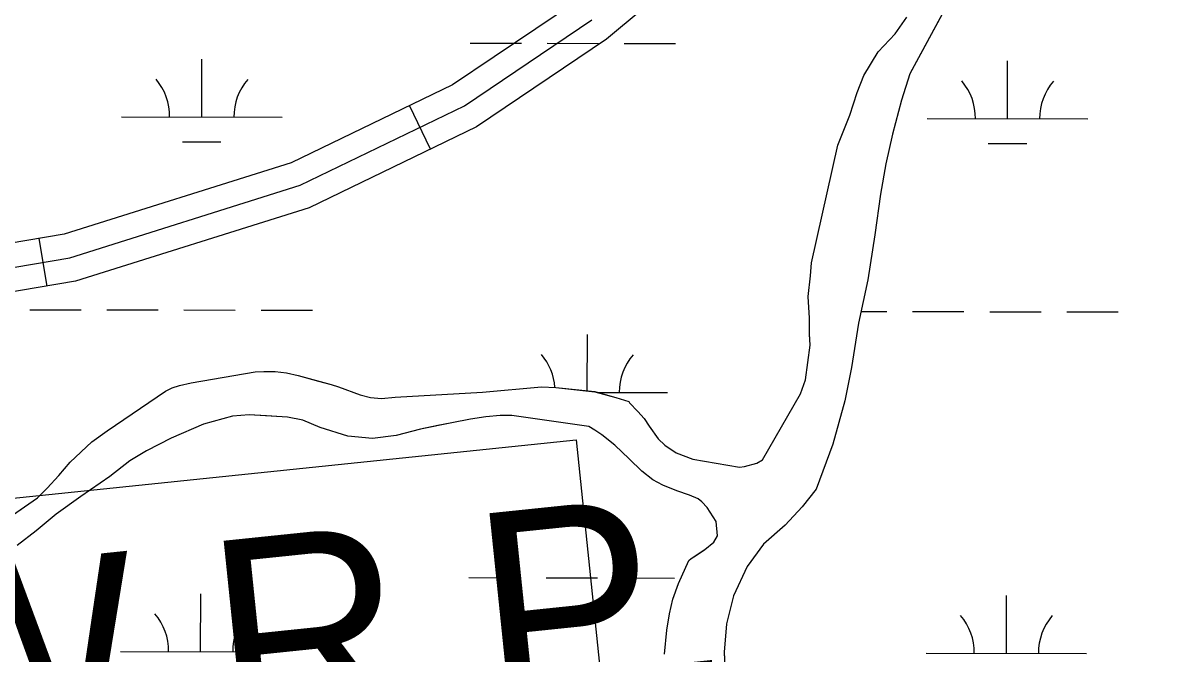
# Model space of a CAD drawing. Extents: x 3219052 to 3256913, y 800770 to 826146.
# Drawn here: x 3226376 to 3227095, y 819205 to 819598 of the extents above; entities that cross this region are included whole.
import ezdxf

# ---------------------------------------------------------------- set-up
doc = ezdxf.new("R2010")
doc.units = 0
for name, color, linetype in [('V-ROAD-CNTR', 7, 'Continuous'), ('V-SITE-VEGE', 7, 'Continuous'), ('V-TOPO-SHOR', 7, 'Continuous'), ('V-TOPO-WATR-IDEN', 7, 'Continuous'), ('V-WETL-SWMP', 7, 'Continuous')]:
    doc.layers.add(name, color=color, linetype=linetype)

msp = doc.modelspace()

# ---------------------------------------------------------------- linework, layer by layer
at = {"layer": 'V-ROAD-CNTR'}
for p, q in [((3226629.54, 819519.45), (3226616.49, 819546.46)), ((3226390.93, 819434.21), (3226385.92, 819463.79))]:
    msp.add_line(p, q, dxfattribs=at)
for points in [[(3229763.43, 820983.73), (3229715.33, 820934.39), (3229543.7, 820682.46), (3229329.15, 820384.45), (3229272.92, 820305.8), (3229224.84, 820258.38), (3229179.42, 820231.96), (3229111.24, 820211.45), (3228894.53, 820175.63), (3228536.86, 820134.72), (3228229.95, 820109.38), (3227667.33, 820062.08), (3227487.03, 820042.32), (3227339.3, 820033.37), (3227236.22, 820008.23), (3227123.03, 819956.14), (3226993.12, 819862.35), (3226804.35, 819681.2), (3226721.22, 819611.8), (3226643.26, 819559.38), (3226542.89, 819510.93), (3226401.36, 819466.41), (3226182.15, 819429.27), (3226128.24, 819412.14)], [(3226824.37, 819658.84), (3226739.25, 819587.77), (3226658.22, 819533.3), (3226553.97, 819482.97), (3226408.4, 819437.17), (3226189.23, 819400.04)], [(3226185.69, 819414.66), (3226404.88, 819451.79), (3226548.43, 819496.95), (3226650.74, 819546.34), (3226730.23, 819599.79)]]:
    msp.add_lwpolyline(points, dxfattribs=at)
at = {"layer": 'V-SITE-VEGE'}
for p, q in [((3226957.57, 819620.42), (3226928.17, 819566.24)), ((3226919.04, 819591.21), (3226926.38, 819601.57)), ((3226908.54, 819580.02), (3226919.04, 819591.21)), ((3226899.55, 819565.22), (3226908.54, 819580.02)), ((3226895.33, 819554.58), (3226899.55, 819565.22)), ((3226928.17, 819566.24), (3226922.94, 819549.81)), ((3226890.82, 819540.59), (3226895.33, 819554.58)), ((3226922.94, 819549.81), (3226917.4, 819528.69)), ((3226883.31, 819521.96), (3226890.82, 819540.59)), ((3226917.4, 819528.69), (3226913.25, 819510.22)), ((3226866.95, 819448.55), (3226883.31, 819521.96)), ((3226913.25, 819510.22), (3226909.99, 819491.29)), ((3226909.99, 819491.29), (3226906.38, 819466.12)), ((3226906.38, 819466.12), (3226902.05, 819438.05)), ((3226866.35, 819440.51), (3226866.95, 819448.55)), ((3226864.99, 819427.58), (3226866.35, 819440.51)), ((3226902.05, 819438.05), (3226896.18, 819411.13)), ((3226865.63, 819414.17), (3226864.99, 819427.58)), ((3226865.67, 819404.34), (3226865.63, 819414.17)), ((3226866.2, 819397.4), (3226865.67, 819404.34)), ((3226896.18, 819411.13), (3226891.85, 819383.5)), ((3226863.33, 819375.78), (3226866.2, 819397.4)), ((3226891.85, 819383.5), (3226887.66, 819362.81)), ((3226480.59, 819373.89), (3226520.48, 819380.73)), ((3226520.48, 819380.73), (3226525.85, 819381.07)), ((3226525.85, 819381.07), (3226532.77, 819380.94)), ((3226532.77, 819380.94), (3226539.91, 819380.13)), ((3226539.91, 819380.13), (3226547.25, 819378.43)), ((3226547.25, 819378.43), (3226567.7, 819372.91)), ((3226860.04, 819367.13), (3226863.33, 819375.78)), ((3226428.19, 819344.05), (3226464.63, 819368.83)), ((3226464.63, 819368.83), (3226468.69, 819370.77)), ((3226468.69, 819370.77), (3226473.18, 819372.24)), ((3226473.18, 819372.24), (3226480.59, 819373.89)), ((3226567.7, 819372.91), (3226572.36, 819371.48)), ((3226572.36, 819371.48), (3226585.9, 819366.53)), ((3226662.11, 819368.21), (3226698.82, 819371.53)), ((3226698.82, 819371.53), (3226707.75, 819371.14)), ((3226707.75, 819371.14), (3226732.05, 819368.44)), ((3226732.05, 819368.44), (3226745.16, 819364.84)), ((3226585.9, 819366.53), (3226592.35, 819364.84)), ((3226592.35, 819364.84), (3226599.04, 819364.27)), ((3226599.04, 819364.27), (3226607.54, 819365)), ((3226607.54, 819365), (3226662.11, 819368.21)), ((3226745.16, 819364.84), (3226753.16, 819362.23)), ((3226753.16, 819362.23), (3226753.59, 819361.56)), ((3226753.59, 819361.56), (3226758.85, 819356.09)), ((3226836.47, 819326.02), (3226860.04, 819367.13)), ((3226887.66, 819362.81), (3226880.22, 819335.69)), ((3226516.62, 819353.99), (3226506.33, 819353.29)), ((3226540.5, 819352.65), (3226516.62, 819353.99)), ((3226758.85, 819356.09), (3226762.79, 819351.77)), ((3226488.14, 819348.28), (3226468.09, 819339.5)), ((3226506.33, 819353.29), (3226488.14, 819348.28)), ((3226550.07, 819350.67), (3226540.5, 819352.65)), ((3226560.94, 819346.22), (3226550.07, 819350.67)), ((3226642.99, 819349.14), (3226623.47, 819345.04)), ((3226654.65, 819351.37), (3226642.99, 819349.14)), ((3226664.06, 819352.75), (3226654.65, 819351.37)), ((3226673.01, 819353.7), (3226664.06, 819352.75)), ((3226680.38, 819353.56), (3226673.01, 819353.7)), ((3226728.29, 819346.84), (3226680.38, 819353.56)), ((3226732.04, 819344.54), (3226728.29, 819346.84)), ((3226762.79, 819351.77), (3226765.83, 819347.02)), ((3226765.83, 819347.02), (3226771.48, 819339.1)), ((3226418.68, 819337.31), (3226428.19, 819344.05)), ((3226468.09, 819339.5), (3226452.75, 819331.52)), ((3226578.04, 819340.76), (3226560.94, 819346.22)), ((3226593.42, 819339.35), (3226578.04, 819340.76)), ((3226608.2, 819341.08), (3226593.42, 819339.35)), ((3226623.47, 819345.04), (3226608.2, 819341.08)), ((3226736.45, 819341.55), (3226732.04, 819344.54)), ((3226744.37, 819335.14), (3226736.45, 819341.55)), ((3226405.25, 819324.61), (3226418.68, 819337.31)), ((3226753.37, 819326.71), (3226744.37, 819335.14)), ((3226771.48, 819339.1), (3226775.65, 819335.22)), ((3226775.65, 819335.22), (3226782.71, 819330.39)), ((3226880.22, 819335.69), (3226869.86, 819307.74)), ((3226442.35, 819325.46), (3226429.88, 819315.65)), ((3226452.75, 819331.52), (3226442.35, 819325.46)), ((3226761.27, 819318.96), (3226753.37, 819326.71)), ((3226782.71, 819330.39), (3226793.14, 819326.4)), ((3226793.14, 819326.4), (3226822.09, 819321.38)), ((3226832.86, 819323.86), (3226836.47, 819326.02)), ((3226398.17, 819316.25), (3226405.25, 819324.61)), ((3226768.09, 819313.47), (3226761.27, 819318.96)), ((3226822.09, 819321.38), (3226825.22, 819321.77)), ((3226825.22, 819321.77), (3226832.86, 819323.86)), ((3226390.87, 819308.34), (3226398.17, 819316.25)), ((3226429.88, 819315.65), (3226411.77, 819303.26)), ((3226774.29, 819310.22), (3226768.09, 819313.47)), ((3226384.72, 819302.43), (3226390.87, 819308.34)), ((3226783.16, 819306.7), (3226774.29, 819310.22)), ((3226790.93, 819304.1), (3226783.16, 819306.7)), ((3226796.47, 819301.76), (3226790.93, 819304.1)), ((3226869.86, 819307.74), (3226861.16, 819296.73)), ((3226369.32, 819291.55), (3226384.72, 819302.43)), ((3226411.77, 819303.26), (3226396.37, 819292.15)), ((3226798.67, 819299.93), (3226796.47, 819301.76)), ((3226801.95, 819296.29), (3226798.67, 819299.93)), ((3226861.16, 819296.73), (3226850.67, 819285.32)), ((3226396.37, 819292.15), (3226383.89, 819281.89)), ((3226807.59, 819287.7), (3226801.95, 819296.29)), ((3226808.32, 819278.74), (3226807.59, 819287.7)), ((3226850.67, 819285.32), (3226837.04, 819273.51)), ((3226383.89, 819281.89), (3226372.09, 819272.73)), ((3226800.56, 819270.18), (3226806.23, 819274.77)), ((3226806.23, 819274.77), (3226808.32, 819278.74)), ((3226791.96, 819264.53), (3226800.56, 819270.18)), ((3226837.04, 819273.51), (3226826.95, 819259.62)), ((3226784.07, 819249.04), (3226790.6, 819263.44)), ((3226790.6, 819263.44), (3226791.96, 819264.53)), ((3226826.95, 819259.62), (3226818.33, 819241.47)), ((3226780.54, 819239.28), (3226784.07, 819249.04)), ((3226778.57, 819230.16), (3226780.54, 819239.28)), ((3226818.33, 819241.47), (3226813.98, 819223.9)), ((3226776.82, 819219.92), (3226778.57, 819230.16)), ((3226775.42, 819204.97), (3226776.82, 819219.92)), ((3226813.98, 819223.9), (3226812.53, 819206.28)), ((3226812.53, 819206.28), (3226813.64, 819182.58))]:
    msp.add_line(p, q, dxfattribs=at)
at = {"layer": 'V-TOPO-SHOR'}
for points in [[(3226957.57, 819620.42), (3226928.17, 819566.24), (3226922.94, 819549.81), (3226917.4, 819528.69), (3226913.25, 819510.22), (3226909.99, 819491.29), (3226906.38, 819466.12), (3226902.05, 819438.05), (3226896.18, 819411.13), (3226891.85, 819383.5), (3226887.66, 819362.81), (3226880.22, 819335.69), (3226869.86, 819307.74), (3226861.16, 819296.73), (3226850.67, 819285.32), (3226837.04, 819273.51), (3226826.95, 819259.62), (3226818.33, 819241.47), (3226813.98, 819223.9), (3226812.53, 819206.28), (3226813.64, 819182.58)], [(3226369.32, 819291.55), (3226376.79, 819296.77), (3226384.72, 819302.43), (3226390.87, 819308.34), (3226398.17, 819316.25), (3226405.25, 819324.61), (3226418.68, 819337.31), (3226428.19, 819344.05), (3226464.63, 819368.83), (3226468.69, 819370.77), (3226473.18, 819372.24), (3226480.59, 819373.89), (3226520.48, 819380.73), (3226525.85, 819381.07), (3226532.77, 819380.94), (3226539.91, 819380.13), (3226547.25, 819378.43), (3226559.92, 819375.06), (3226567.7, 819372.91), (3226572.36, 819371.48), (3226585.9, 819366.53), (3226592.35, 819364.84), (3226599.04, 819364.27), (3226607.54, 819365), (3226662.11, 819368.21), (3226698.82, 819371.53), (3226707.75, 819371.14), (3226722.02, 819369.53), (3226732.05, 819368.44), (3226745.16, 819364.84), (3226753.16, 819362.23), (3226753.59, 819361.56), (3226758.85, 819356.09), (3226762.79, 819351.77), (3226765.83, 819347.02), (3226771.48, 819339.1), (3226775.65, 819335.22), (3226782.71, 819330.39), (3226793.14, 819326.4), (3226822.09, 819321.38), (3226825.22, 819321.77), (3226832.86, 819323.86), (3226836.47, 819326.02), (3226860.04, 819367.13), (3226863.33, 819375.78), (3226866.2, 819397.4), (3226865.67, 819404.33), (3226865.63, 819414.17), (3226864.99, 819427.58), (3226866.35, 819440.51), (3226866.95, 819448.55), (3226883.31, 819521.96), (3226890.82, 819540.59), (3226895.33, 819554.58), (3226899.55, 819565.22), (3226908.54, 819580.02), (3226919.04, 819591.21), (3226926.38, 819601.57)], [(3226744.37, 819335.14), (3226736.45, 819341.55), (3226732.04, 819344.54), (3226728.29, 819346.84), (3226680.38, 819353.56), (3226673.01, 819353.7), (3226664.06, 819352.75), (3226654.65, 819351.37), (3226642.99, 819349.14), (3226634.24, 819347.29), (3226623.47, 819345.04), (3226608.2, 819341.08), (3226593.42, 819339.35), (3226578.04, 819340.76), (3226560.94, 819346.22), (3226550.07, 819350.67), (3226540.5, 819352.65), (3226527.56, 819353.34), (3226516.62, 819353.99), (3226506.33, 819353.29), (3226488.14, 819348.28), (3226468.09, 819339.5), (3226452.75, 819331.52), (3226442.35, 819325.46), (3226429.88, 819315.65), (3226411.77, 819303.26), (3226396.37, 819292.15), (3226383.89, 819281.89), (3226372.09, 819272.73)], [(3226775.42, 819204.97), (3226776.82, 819219.92), (3226778.57, 819230.16), (3226780.54, 819239.28), (3226784.07, 819249.04), (3226790.6, 819263.44), (3226791.96, 819264.53), (3226795.35, 819266.71), (3226800.56, 819270.18), (3226806.23, 819274.76), (3226808.32, 819278.74), (3226807.59, 819287.7), (3226801.95, 819296.29), (3226798.67, 819299.93), (3226796.47, 819301.76), (3226790.93, 819304.1), (3226783.16, 819306.7), (3226774.29, 819310.22), (3226768.09, 819313.47), (3226761.27, 819318.96), (3226753.37, 819326.71), (3226744.37, 819335.14)]]:
    msp.add_lwpolyline(points, dxfattribs=at)
at = {"layer": 'V-TOPO-WATR-IDEN'}
msp.add_lwpolyline([(3225808.61, 819037.59), (3226100.13, 819128.8), (3226085.22, 819272.76), (3226720.35, 819338.54), (3226735.26, 819194.59), (3227049.12, 819166.07)], dxfattribs=at)
at = {"layer": 'V-WETL-SWMP'}
for p, q in [((3226957.57, 819620.42), (3226928.17, 819566.24)), ((3226919.04, 819591.22), (3226926.38, 819601.58)), ((3226654.31, 819585.41), (3226686.31, 819585.34)), ((3226702.31, 819585.31), (3226734.31, 819585.24)), ((3226750.31, 819585.21), (3226782.31, 819585.14)), ((3226908.55, 819580.02), (3226919.04, 819591.22)), ((3226899.55, 819565.22), (3226908.55, 819580.02)), ((3226487.15, 819539.33), (3226487.22, 819575.33)), ((3226989.05, 819538.28), (3226989.13, 819574.28)), ((3226895.33, 819554.58), (3226899.55, 819565.22)), ((3226928.17, 819566.24), (3226922.94, 819549.81)), ((3226890.82, 819540.59), (3226895.33, 819554.58)), ((3226922.94, 819549.81), (3226917.4, 819528.69)), ((3226437.15, 819539.43), (3226537.15, 819539.22)), ((3226883.31, 819521.97), (3226890.82, 819540.59)), ((3226939.05, 819538.38), (3227039.05, 819538.17)), ((3226917.4, 819528.69), (3226913.25, 819510.23)), ((3226475.11, 819523.92), (3226499.11, 819523.87)), ((3226866.95, 819448.55), (3226883.31, 819521.97)), ((3226977.02, 819522.87), (3227001.02, 819522.82)), ((3226913.25, 819510.23), (3226909.99, 819491.3)), ((3226909.99, 819491.3), (3226906.38, 819466.12)), ((3226906.38, 819466.12), (3226902.05, 819438.05)), ((3226866.35, 819440.52), (3226866.95, 819448.55)), ((3226864.99, 819427.59), (3226866.35, 819440.52)), ((3226902.05, 819438.05), (3226896.18, 819411.13)), ((3226865.63, 819414.17), (3226864.99, 819427.59)), ((3226380.05, 819419.48), (3226412.05, 819419.41)), ((3226428.05, 819419.38), (3226460.05, 819419.31)), ((3226476.05, 819419.28), (3226508.05, 819419.21)), ((3226524.05, 819419.18), (3226556.05, 819419.11)), ((3226865.66, 819404.34), (3226865.63, 819414.17)), ((3226897.76, 819418.4), (3226913.96, 819418.36)), ((3226929.96, 819418.33), (3226961.96, 819418.26)), ((3226977.96, 819418.23), (3227009.96, 819418.16)), ((3227025.96, 819418.13), (3227057.96, 819418.06)), ((3226866.2, 819397.4), (3226865.66, 819404.34)), ((3226896.18, 819411.13), (3226891.86, 819383.51)), ((3226727.26, 819368.98), (3226727.34, 819404.01)), ((3226863.33, 819375.78), (3226866.2, 819397.4)), ((3226891.86, 819383.51), (3226887.66, 819362.81)), ((3226480.59, 819373.89), (3226520.48, 819380.73)), ((3226520.48, 819380.73), (3226525.85, 819381.08)), ((3226525.85, 819381.08), (3226532.78, 819380.95)), ((3226532.78, 819380.95), (3226539.91, 819380.14)), ((3226539.91, 819380.14), (3226547.25, 819378.44)), ((3226547.25, 819378.44), (3226567.7, 819372.91)), ((3226860.04, 819367.13), (3226863.33, 819375.78)), ((3226428.19, 819344.06), (3226464.63, 819368.84)), ((3226464.63, 819368.84), (3226468.68, 819370.77)), ((3226468.68, 819370.77), (3226473.18, 819372.25)), ((3226473.18, 819372.25), (3226480.59, 819373.89)), ((3226567.7, 819372.91), (3226572.36, 819371.48)), ((3226572.36, 819371.48), (3226585.9, 819366.53)), ((3226662.12, 819368.21), (3226698.82, 819371.54)), ((3226698.82, 819371.54), (3226707.75, 819371.14)), ((3226707.75, 819371.14), (3226732.05, 819368.45)), ((3226732.05, 819368.45), (3226745.16, 819364.85)), ((3226585.9, 819366.53), (3226592.35, 819364.85)), ((3226592.35, 819364.85), (3226599.04, 819364.27)), ((3226599.04, 819364.27), (3226607.54, 819365)), ((3226607.54, 819365), (3226662.12, 819368.21)), ((3226733.69, 819368), (3226777.26, 819367.91)), ((3226745.16, 819364.85), (3226753.16, 819362.24)), ((3226753.16, 819362.24), (3226753.59, 819361.56)), ((3226753.59, 819361.56), (3226758.85, 819356.1)), ((3226836.47, 819326.03), (3226860.04, 819367.13)), ((3226887.66, 819362.81), (3226880.22, 819335.7)), ((3226516.62, 819354), (3226506.33, 819353.3)), ((3226540.5, 819352.65), (3226516.62, 819354)), ((3226758.85, 819356.1), (3226762.79, 819351.78)), ((3226488.14, 819348.28), (3226468.09, 819339.5)), ((3226506.33, 819353.3), (3226488.14, 819348.28)), ((3226550.07, 819350.68), (3226540.5, 819352.65)), ((3226560.94, 819346.23), (3226550.07, 819350.68)), ((3226642.99, 819349.14), (3226623.47, 819345.04)), ((3226654.65, 819351.37), (3226642.99, 819349.14)), ((3226664.06, 819352.76), (3226654.65, 819351.37)), ((3226673.01, 819353.71), (3226664.06, 819352.76)), ((3226680.38, 819353.57), (3226673.01, 819353.71)), ((3226728.29, 819346.85), (3226680.38, 819353.57)), ((3226732.04, 819344.54), (3226728.29, 819346.85)), ((3226762.79, 819351.78), (3226765.83, 819347.03)), ((3226765.83, 819347.03), (3226771.48, 819339.1)), ((3226418.67, 819337.31), (3226428.19, 819344.06)), ((3226468.09, 819339.5), (3226452.75, 819331.53)), ((3226578.04, 819340.77), (3226560.94, 819346.23)), ((3226593.43, 819339.36), (3226578.04, 819340.77)), ((3226608.2, 819341.09), (3226593.43, 819339.36)), ((3226623.47, 819345.04), (3226608.2, 819341.09)), ((3226736.45, 819341.55), (3226732.04, 819344.54)), ((3226744.38, 819335.15), (3226736.45, 819341.55)), ((3226405.25, 819324.61), (3226418.67, 819337.31)), ((3226753.37, 819326.71), (3226744.38, 819335.15)), ((3226771.48, 819339.1), (3226775.65, 819335.22)), ((3226775.65, 819335.22), (3226782.71, 819330.4)), ((3226880.22, 819335.7), (3226869.86, 819307.74)), ((3226442.35, 819325.47), (3226429.88, 819315.65)), ((3226452.75, 819331.53), (3226442.35, 819325.47)), ((3226761.27, 819318.96), (3226753.37, 819326.71)), ((3226782.71, 819330.4), (3226793.14, 819326.4)), ((3226793.14, 819326.4), (3226822.09, 819321.38)), ((3226832.86, 819323.86), (3226836.47, 819326.03)), ((3226398.17, 819316.25), (3226405.25, 819324.61)), ((3226768.09, 819313.47), (3226761.27, 819318.96)), ((3226822.09, 819321.38), (3226825.22, 819321.77)), ((3226825.22, 819321.77), (3226832.86, 819323.86)), ((3226390.87, 819308.35), (3226398.17, 819316.25)), ((3226429.88, 819315.65), (3226411.77, 819303.26)), ((3226774.29, 819310.23), (3226768.09, 819313.47)), ((3226384.72, 819302.43), (3226390.87, 819308.35)), ((3226783.16, 819306.71), (3226774.29, 819310.23)), ((3226790.93, 819304.1), (3226783.16, 819306.71)), ((3226796.47, 819301.76), (3226790.93, 819304.1)), ((3226869.86, 819307.74), (3226861.16, 819296.74)), ((3226369.32, 819291.56), (3226384.72, 819302.43)), ((3226411.77, 819303.26), (3226396.37, 819292.16)), ((3226798.67, 819299.93), (3226796.47, 819301.76)), ((3226801.95, 819296.3), (3226798.67, 819299.93)), ((3226861.16, 819296.74), (3226850.67, 819285.32)), ((3226396.37, 819292.16), (3226383.89, 819281.9)), ((3226807.59, 819287.7), (3226801.95, 819296.3)), ((3226808.32, 819278.75), (3226807.59, 819287.7)), ((3226850.67, 819285.32), (3226837.04, 819273.51)), ((3226383.89, 819281.9), (3226372.09, 819272.74)), ((3226800.56, 819270.18), (3226806.23, 819274.77)), ((3226806.23, 819274.77), (3226808.32, 819278.75)), ((3226791.96, 819264.54), (3226800.56, 819270.18)), ((3226837.04, 819273.51), (3226826.95, 819259.63)), ((3226784.07, 819249.05), (3226790.6, 819263.45)), ((3226790.6, 819263.45), (3226791.96, 819264.54)), ((3226826.95, 819259.63), (3226818.33, 819241.47)), ((3226653.61, 819252.73), (3226685.61, 819252.67)), ((3226701.61, 819252.63), (3226733.61, 819252.57)), ((3226749.61, 819252.53), (3226781.61, 819252.46)), ((3226780.54, 819239.29), (3226784.07, 819249.05)), ((3226486.45, 819206.65), (3226486.52, 819242.65)), ((3226778.57, 819230.16), (3226780.54, 819239.29)), ((3226818.33, 819241.47), (3226813.98, 819223.91)), ((3226988.36, 819205.6), (3226988.43, 819241.6)), ((3226776.82, 819219.92), (3226778.57, 819230.16)), ((3226775.42, 819204.98), (3226776.82, 819219.92)), ((3226813.98, 819223.91), (3226812.53, 819206.28)), ((3226436.45, 819206.76), (3226536.45, 819206.55)), ((3226812.53, 819206.28), (3226813.64, 819182.58)), ((3226938.36, 819205.71), (3227038.36, 819205.5))]:
    msp.add_line(p, q, dxfattribs=at)
for centre, start, end in [((3226431.9, 819539.92), 359.10809, 40.65175), ((3226542.39, 819539.69), 139.10809, 180.65175), ((3226933.81, 819538.87), 359.10809, 40.65175), ((3227044.3, 819538.63), 139.10809, 180.65175), ((3226672.02, 819368.6), 4.17693, 40.65175), ((3226782.5, 819368.37), 139.10809, 180.65175), ((3226431.21, 819207.24), 359.10809, 40.65175), ((3226541.69, 819207.01), 139.10809, 180.65175), ((3226933.11, 819206.19), 359.10809, 40.65175), ((3227043.6, 819205.96), 139.10809, 180.65175)]:
    msp.add_arc(centre, 35.25, start, end, dxfattribs=at)

# ---------------------------------------------------------------- texts
at = {"layer": 'V-TOPO-WATR-IDEN'}
msp.add_text('L.W.R.P.', height=124.499, rotation=5.91318, dxfattribs=at).set_placement((3226159.61, 819115.15))

doc.saveas('drawing.dxf')
